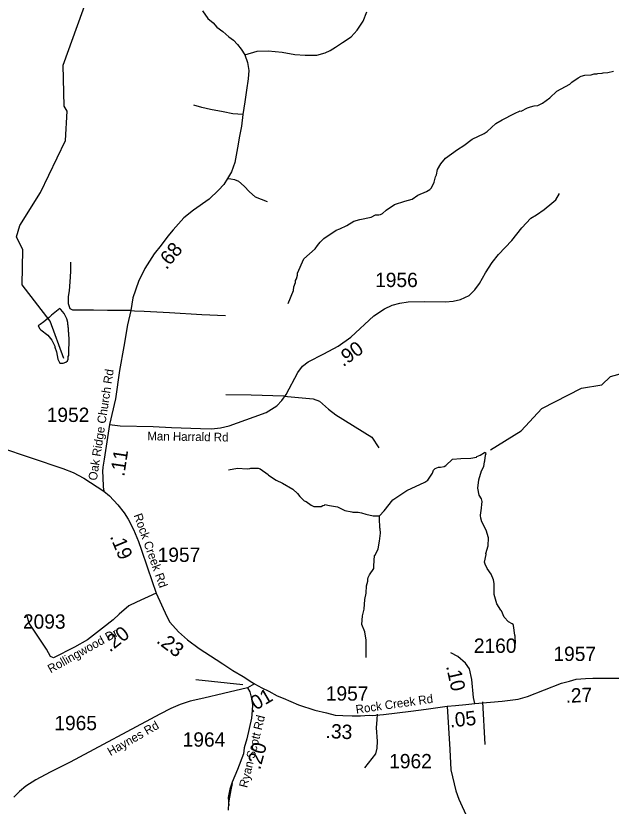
# Model space of a CAD drawing. Extents: x 1248224 to 1454986, y 825081 to 985870.
# Drawn here: x 1381427 to 1386618, y 912919 to 919814 of the extents above; entities that cross this region are included whole.
import ezdxf

# ---------------------------------------------------------------- set-up
doc = ezdxf.new("R2010")
doc.units = 0
for name, color, linetype in [('Exist Hydrographic Creek Single Shore', 7, 'Continuous'), ('Exist Hydrographic Misc Water Feature', 7, 'Continuous'), ('Exist Road Non-System Type 51', 7, 'Continuous'), ('Exist Road Secondary Mileage Hundredths English Label', 7, 'Continuous'), ('Exist Road Secondary Type 51 Attributed', 7, 'Continuous'), ('Exist Road Secondary Type 51 Label', 7, 'Continuous'), ('Exist Road Secondary Type 51 Number Label', 7, 'Continuous')]:
    doc.layers.add(name, color=color, linetype=linetype)

msp = doc.modelspace()

# ---------------------------------------------------------------- linework, layer by layer
at = {"layer": 'Exist Hydrographic Creek Single Shore'}
for points in [[(1386014.5, 916388), (1386359.5, 916564.9), (1386535.5, 916594.1), (1386611.5, 916668.1), (1386729.5, 916698.6)], [(1385564.5, 916026), (1385834.6, 916194.6), (1386014.5, 916388)]]:
    msp.add_lwpolyline(points, dxfattribs=at)
at = {"layer": 'Exist Hydrographic Misc Water Feature'}
for points in [[(1381845.4, 916823), (1381727.4, 917150.5), (1381483.4, 917467.3), (1381489.4, 917772.4), (1381433.4, 917885.2), (1381460.4, 917983.1), (1381641.3, 918271.6), (1381860.4, 918726.9), (1381873.4, 918982.7), (1381849.4, 919025.8), (1381840.4, 919383.9), (1382088.4, 920078.2), (1382080.4, 920915.5), (1382200.4, 921077.2), (1382203.4, 921228.2), (1382075.3, 921480.3), (1382078.4, 922005.4)], [(1386257.3, 919217.6), (1386274.9, 919233.9), (1386331.8, 919272.5), (1386356.2, 919285.9), (1386388.4, 919297.1), (1386444.5, 919299.7), (1386468.7, 919307.1), (1386492.7, 919306.5), (1386500.8, 919310.3), (1386540.9, 919313.3), (1386549, 919317.1), (1386589.1, 919320.1), (1386637.3, 919330.9)], [(1383802.1, 917305.3), (1383846.8, 917416.2), (1383851.6, 917448.1), (1383864.5, 917487.8), (1383864.9, 917503.8), (1383873.2, 917519.6), (1383882.1, 917551.4), (1383882.5, 917567.4), (1383937.5, 917694), (1384037.6, 917779.5), (1384056.4, 917811.1), (1384081.1, 917840.4), (1384113.8, 917871.6), (1384219.6, 917943), (1384251.8, 917954.2), (1384312.6, 917984.7), (1384373.5, 918023.1), (1384425.9, 918037.9), (1384526.3, 918057.3), (1384562.2, 918077.4), (1384590.8, 918077.7), (1384606.9, 918081.3), (1384623.1, 918088.9), (1384655.8, 918118.1), (1384729, 918166.3), (1384819.3, 918197.7), (1384882.2, 918214.5), (1384931, 918249.3), (1385007.8, 918281.4), (1385038.2, 918298.6), (1385050.5, 918314.3), (1385073.7, 918361.7), (1385086.8, 918409.4), (1385095.2, 918425.2), (1385102.4, 918473.1), (1385131.6, 918522.3), (1385174.8, 918571.6), (1385278.3, 918646.3), (1385333.5, 918681.3), (1385406.8, 918737.5), (1385512, 918786.9), (1385536.5, 918804.2), (1385613.3, 918872.7), (1385666.9, 918907.1), (1385776.3, 918962.3), (1385824.8, 918983.2), (1385832.8, 918982.9), (1385889.5, 919011.4), (1385913.7, 919020.9), (1385945.9, 919028.1), (1385978, 919031.3), (1386018.5, 919050.3), (1386083.6, 919096.6), (1386145, 919154.8), (1386257.3, 919217.6)], [(1381717, 917181.8), (1381704.7, 917173.6), (1381672, 917144.3), (1381639.4, 917121.2), (1381621.6, 917108.5), (1381636.5, 917083.2), (1381644.3, 917075), (1381705.1, 917027.6), (1381742.1, 916984.6), (1381766.8, 916932), (1381766.6, 916924), (1381781.7, 916883.6), (1381792.2, 916819.3), (1381803.5, 916795), (1381809.3, 916782.9), (1381817.3, 916782.7), (1381839.2, 916782.1), (1381863.5, 916791.6), (1381877.8, 916805.2), (1381884.1, 916817.1), (1381884.6, 916841.1), (1381888.8, 916849), (1381892.7, 917008.8), (1381888.9, 917016.9), (1381889.7, 917048.9), (1381885.9, 917057), (1381886.7, 917089), (1381882.9, 917097.1), (1381883.2, 917113.1), (1381879.4, 917121.2), (1381879.8, 917137.2), (1381872.6, 917169.4), (1381847.7, 917218), (1381820.6, 917250.7), (1381811.9, 917261.1), (1381737.4, 917202.8), (1381717, 917181.8)], [(1384599.4, 915451.2), (1384638.3, 915494.4), (1384714.5, 915592.6), (1384836.2, 915673.9), (1384993.9, 915746.4), (1385018.2, 915763.8), (1385059.5, 915824.9), (1385068.1, 915848.7), (1385082.4, 915864.4), (1385112.6, 915875.7), (1385128.6, 915875.4), (1385160.8, 915882.7), (1385177, 915890.3), (1385234.2, 915945), (1385306.3, 915951.4), (1385394.3, 915953.4), (1385442.6, 915964.4), (1385446.7, 915970.3), (1385474.9, 915979.7), (1385514.6, 916004.3)], [(1385785.3, 914337.8), (1385780.7, 914401.9), (1385776.9, 914410), (1385766.7, 914496.1), (1385762.9, 914504.2), (1385755, 914510.4), (1385723.5, 914527.1), (1385684.3, 914567.9), (1385661.5, 914624.4), (1385656.7, 914627.9), (1385621.3, 914684.5), (1385596.6, 914765.7), (1385596.6, 914861.6), (1385591.4, 914893.7), (1385572.4, 914942.1), (1385537.5, 914990.9), (1385518.4, 915031.3), (1385514.7, 915047.4), (1385528.1, 915115), (1385526.3, 915122.3), (1385545.8, 915190.5), (1385547.3, 915258.5), (1385528.8, 915326.9), (1385490.3, 915399.7), (1385483, 915431.8), (1385479.5, 915455.9), (1385480.2, 915481.8), (1385484.5, 915495.7), (1385494.2, 915575.5), (1385486.7, 915599.6), (1385467.4, 915632), (1385456.7, 915692.3), (1385465.2, 915766.9), (1385486, 915843.5), (1385506.8, 915883), (1385513.7, 915922.9), (1385517.9, 915930.8), (1385523, 915980.6), (1385527.3, 915994.5), (1385514.6, 916004.3)], [(1383280, 915854.2), (1383360.3, 915868.3), (1383444.2, 915862.5), (1383468.2, 915864), (1383476.3, 915867.8), (1383540.3, 915866.4), (1383556.2, 915862.1), (1383627.1, 915812.5), (1383630.4, 915806.9), (1383696.7, 915763.4), (1383753.5, 915737.8), (1383842.3, 915683.9), (1383883.5, 915647), (1383903, 915620.5), (1383942.2, 915581.6), (1383958.1, 915577.3), (1384001.3, 915544.4), (1384025, 915531.9), (1384089.1, 915534.5), (1384105.3, 915542.1), (1384117.3, 915543.8), (1384121.5, 915549.8), (1384161.3, 915540.8), (1384233, 915531.3), (1384296.4, 915497.9), (1384356.1, 915486.6), (1384364.1, 915482.4), (1384412, 915483.4), (1384442, 915478.7), (1384479.7, 915465.9), (1384543.4, 915452.5), (1384599.4, 915451.2)], [(1384480.5, 914214.7), (1384481.8, 914366.5), (1384469.4, 914438.8), (1384442.8, 914503.3), (1384448.4, 914579.2), (1384465.7, 914638.7), (1384471.5, 914722.6), (1384480.7, 914778.3), (1384484.1, 914842.2), (1384495, 914881.9), (1384495.3, 914897.9), (1384499.7, 914913.8), (1384512.2, 914937.5), (1384549.4, 914992.6), (1384547.9, 915016.6), (1384555.8, 915104.5), (1384559.9, 915108), (1384585.1, 915163.8), (1384598.6, 915231.4), (1384606, 915299.2), (1384604.9, 915339.2), (1384601.1, 915347.3), (1384601.8, 915379.3), (1384598.1, 915395.4), (1384599.4, 915451.2)]]:
    msp.add_lwpolyline(points, dxfattribs=at)
at = {"layer": 'Exist Road Non-System Type 51'}
msp.add_line((1385518.4, 913456.4), (1385500.2, 913828.6), dxfattribs=at)
for points in [[(1383406.3, 918951.3), (1383319.4, 918958.1), (1383233.9, 918977.2), (1383124.5, 918997.6), (1383047.4, 919013.9), (1382978.5, 919035.2)], [(1383273.8, 918393.7), (1383301.9, 918390.7), (1383334.2, 918384.5), (1383368.1, 918370.6), (1383417.3, 918327.5), (1383463.5, 918278.2), (1383514.3, 918233.5), (1383617.4, 918195)], [(1382429.3, 917241.8), (1382378.9, 917241.5), (1382226.5, 917241.5), (1382104.9, 917244.6), (1381974.1, 917246.2), (1381923.3, 917244.6), (1381901.8, 917258.5), (1381884.8, 917300.1), (1381886.4, 917364.8), (1381894.1, 917415.6), (1381900.2, 917494.2), (1381907.9, 917583.5), (1381906.4, 917663.6)], [(1382429.3, 917241.8), (1382461.5, 917240), (1382546.1, 917238.5), (1382767.8, 917224.6), (1383047.9, 917209.2), (1383255.7, 917198.4)], [(1383764.6, 916497), (1383479.9, 916503.4), (1383257.8, 916505.8)], [(1383764.6, 916497), (1384019.4, 916471.9), (1384075.3, 916452.1), (1384154.3, 916382), (1384217, 916333.1), (1384530.1, 916137.4), (1384593.2, 916044.8)], [(1381755.8, 914213.3), (1381729.2, 914224.8), (1381694.9, 914288.4), (1381544.1, 914516), (1381525.6, 914576.8)], [(1384576.8, 913722.8), (1384575.4, 913675.1), (1384570.1, 913601), (1384578, 913487.2), (1384575.4, 913426.3), (1384562.1, 913376), (1384466.9, 913254.2)], [(1383313.8, 913115.9), (1383300.8, 913062.1), (1383289.4, 912996.3), (1383282.5, 912948.4), (1383279, 912884.5)]]:
    msp.add_lwpolyline(points, dxfattribs=at)
at = {"layer": 'Exist Road Secondary Type 51 Attributed'}
msp.add_line((1383507.7, 913986), (1383447, 913950.3), dxfattribs=at)
for points in [[(1383053.7, 919857.1), (1383101.2, 919790.8), (1383146.4, 919751.9), (1383179.2, 919715.6), (1383231.1, 919676.2), (1383285.7, 919631.3), (1383325, 919600), (1383360, 919562), (1383390.9, 919523.9), (1383423.1, 919473.6)], [(1383423.1, 919473.6), (1383531.3, 919505.3), (1383627.7, 919507.6), (1383748.3, 919495.3), (1383859, 919476.3), (1383948.7, 919470.8), (1384008.6, 919471.1), (1384050.6, 919471.2), (1384124.7, 919491.2), (1384168.2, 919510.4), (1384215.8, 919540.2), (1384276, 919581), (1384350.3, 919631.3), (1384403.6, 919688.4), (1384456.7, 919768.2), (1384488.9, 919847.1)], [(1383423.1, 919473.6), (1383446.9, 919405.6), (1383458.8, 919337.6), (1383453.2, 919262.8), (1383439.2, 919163.5), (1383422.4, 919064.2), (1383406.3, 918951.3), (1383393.7, 918852), (1383377.8, 918764.3), (1383360, 918663), (1383337.6, 918533.8), (1383306.8, 918453.6), (1383273.8, 918393.7), (1383240.2, 918340.7), (1383194.8, 918292.8), (1383113.1, 918214.4), (1382977.4, 918117.6), (1382892.5, 918052.4), (1382799.3, 917947.6), (1382751.7, 917890.5), (1382693.7, 917814.1), (1382633.3, 917737.6), (1382550.5, 917609), (1382497.3, 917496.1), (1382447.5, 917352), (1382429.3, 917241.8), (1382400.3, 917116.5), (1382368.5, 916929.1), (1382331.5, 916720.6), (1382296.5, 916473.2), (1382244.3, 916248.5)], [(1382244.3, 916248.5), (1382335.9, 916237.5), (1382625.1, 916230.4), (1382785.2, 916223.2), (1383038.5, 916213.6), (1383131.7, 916211.2), (1383212.9, 916218.4), (1383287, 916237.5), (1383504.5, 916314.1), (1383609.6, 916352.3), (1383702.8, 916412.1), (1383745.8, 916457.6), (1383784.1, 916510.2), (1383886.8, 916701.5), (1383927.4, 916756.5), (1383975.2, 916794.8), (1384111.4, 916864.1), (1384238.9, 916931.8), (1384348.8, 917010.7), (1384547.2, 917194.9), (1384640.3, 917257), (1384709.6, 917288.1), (1384776.6, 917307.3), (1384848.2, 917319.2), (1384989.2, 917321.6), (1385173.2, 917319.2), (1385240.1, 917324), (1385304.7, 917338.4), (1385378.7, 917374.2), (1385428.9, 917422.1), (1385469.5, 917479.5), (1385522.1, 917570.3), (1385579.5, 917661.2), (1385634.4, 917730.6), (1385750.5, 917853.8), (1385838.9, 917963.8), (1385917.8, 918047.5), (1385968, 918078.6), (1386032.5, 918124.1), (1386099.4, 918179.1), (1386134.4, 918209.1), (1386166.8, 918262.5)], [(1379341, 916560.9), (1379487.4, 916583.2), (1379614, 916593.5), (1379703.2, 916585.4), (1379795.8, 916573), (1379897.4, 916550.6), (1380095.9, 916485.7), (1380312.7, 916412.8), (1380350.8, 916401.5), (1380608, 916308.8), (1380833.2, 916212), (1381282.8, 916050.1), (1381837.5, 915863.7), (1381927.4, 915829.3), (1382020.1, 915781.7), (1382193.9, 915666.6)], [(1382244.3, 916248.5), (1382197.8, 915944.9), (1382184.4, 915877.1), (1382181.7, 915839.1), (1382185.7, 915788.3), (1382189.8, 915705), (1382193.9, 915666.6)], [(1382193.9, 915666.6), (1382244.3, 915625.6), (1382316.5, 915548.9), (1382371, 915478.9), (1382406.6, 915422.5), (1382452.6, 915331.5), (1382495.6, 915228.1), (1382520.7, 915162.3), (1382575.7, 914998.5), (1382649.7, 914778)], [(1382649.7, 914778), (1382479.4, 914700), (1382411.2, 914665.6), (1382327.7, 914593.5), (1382275.4, 914545.5), (1382182.3, 914472.1), (1382051.3, 914370.5), (1381937.8, 914305.5), (1381755.8, 914213.3)], [(1382649.7, 914778), (1382743.8, 914573.1), (1382769.7, 914525.5), (1382845.3, 914439.5), (1382924.4, 914370.8), (1383025.9, 914294.1), (1383174.4, 914198.8), (1383233.1, 914159.2), (1383319.6, 914103.6), (1383408.2, 914049.4), (1383483.9, 913999.5), (1383507.7, 913986)], [(1385429, 913814.7), (1385417.7, 913867.5), (1385402.6, 914024), (1385381.9, 914116.5), (1385347.9, 914165.5), (1385282, 914224), (1385219.8, 914257.9)], [(1385429, 913814.7), (1385668.3, 913835.4), (1385807.7, 913852.4), (1385888.8, 913875), (1386185.2, 913991), (1386256, 914009.5), (1386311.7, 914028.3), (1386394.2, 914033.6), (1386458.9, 914036.2), (1386604.7, 914034.9), (1386788.7, 914036.2), (1386980.2, 914028.3), (1387052.4, 914020.3), (1387128.1, 914007.1)], [(1383507.7, 913986), (1383573.1, 913950.3), (1383633, 913921.2), (1383704.5, 913881.5), (1383757.9, 913860.4), (1383890.6, 913802.2), (1384033.7, 913757.2), (1384135.3, 913732.1), (1384212.9, 913713.6), (1384277, 913709.6), (1384360.1, 913705.6), (1384432.4, 913705.6), (1384508.7, 913712.2), (1384533.9, 913709.1), (1384631.9, 913719.5), (1384751.1, 913734.1), (1384871.2, 913746.8), (1385005, 913763.8), (1385187.8, 913790.2)], [(1383447, 913950.3), (1383238.5, 913901.3), (1383066.8, 913861.7), (1382946.2, 913835.2), (1382860.3, 913806.1), (1382778.5, 913770.4), (1382681.8, 913720.2), (1381900.2, 913302.3), (1381725.7, 913215), (1381601.7, 913148.9), (1381514.5, 913093.4), (1381458.6, 913048.4), (1381410.9, 912998.2)], [(1383447, 913950.3), (1383466.3, 913916.5), (1383480.6, 913859.1), (1383490.2, 913801.7), (1383487.8, 913753.8), (1383480.6, 913686.9), (1383440, 913507.5), (1383418.5, 913428.6), (1383411.3, 913376), (1383358.8, 913239.6), (1383313.4, 913129.6), (1383291.8, 913067.4), (1383279.9, 912995.7), (1383284.7, 912925.1)], [(1385187.8, 913790.2), (1385259.4, 913795.8), (1385351.7, 913805.2), (1385429, 913814.7)], [(1385187.8, 913790.2), (1385211.2, 913412.1), (1385220.8, 913234.9), (1385263.9, 913053.4), (1385290.4, 912978.9), (1385427.7, 912679.3), (1385454.4, 912616.5), (1385493.9, 912525.8), (1385550.6, 912405.1), (1385620.8, 912286.8), (1385680.7, 912196.9), (1385801.4, 912005.1)]]:
    msp.add_lwpolyline(points, dxfattribs=at)
at = {"layer": 'Exist Road Secondary Type 51 Label'}
msp.add_lwpolyline([(1382995.5, 914023.6), (1383406.5, 913980.5)], dxfattribs=at)

# ---------------------------------------------------------------- texts
at = {"layer": 'Exist Road Secondary Mileage Hundredths English Label'}
for s, rotation, p in [('.68', 50.16005, (1382739.9, 917593.7)), ('.90', 35.67865, (1384281.3, 916747.7)), ('.11', 81.29909, (1382372, 915790.3)), ('.19', 292.56959, (1382245.3, 915271.5)), ('.20', 38.24984, (1382246.7, 914257.7)), ('.23', 322.93362, (1382645.8, 914350.6)), ('.10', 282.64096, (1385177.3, 914139.2)), ('.01', 30.48267, (1383479.8, 913729)), ('.27', 2.33986, (1386222.7, 913819.8)), ('.05', 5.83166, (1385215, 913605.2)), ('.33', 357.26778, (1384125.8, 913513.8)), ('.20', 74.75733, (1383556.4, 913230.7))]:
    msp.add_text(s, height=125, rotation=rotation, dxfattribs=at).set_placement(p)
at = {"layer": 'Exist Road Secondary Type 51 Label'}
for s, rotation, p in [('Oak Ridge Church Rd', 81.26409, (1382132.4, 915755.9)), ('Man Harrald Rd', 359.08995, (1382573, 916111.1)), ('Rock Creek Rd', 289.62976, (1382453.4, 915457.1)), ('Rollingwood Dr', 29.09662, (1381730.6, 914077.2)), ('Rock Creek Rd', 8.2042, (1384396, 913725.1)), ('Ryan Scott Rd', 75.98771, (1383444.2, 913074.7)), ('Haynes Rd', 29.78594, (1382252.3, 913355.2))]:
    msp.add_text(s, height=75, rotation=rotation, dxfattribs=at).set_placement(p)
at = {"layer": 'Exist Road Secondary Type 51 Number Label'}
for s, p in [('1956', (1384559.8, 917447.3)), ('1952', (1381696.3, 916270.4)), ('1957', (1382663.6, 915049.6)), ('2093', (1381488.9, 914467.2)), ('2160', (1385420.5, 914256.6)), ('1957', (1386114.6, 914185.7)), ('1957', (1384129.8, 913839.8)), ('1965', (1381762.8, 913582)), ('1964', (1382881.8, 913438.1)), ('1962', (1384682.4, 913249.2))]:
    msp.add_text(s, height=125, dxfattribs=at).set_placement(p)

doc.saveas('drawing.dxf')
